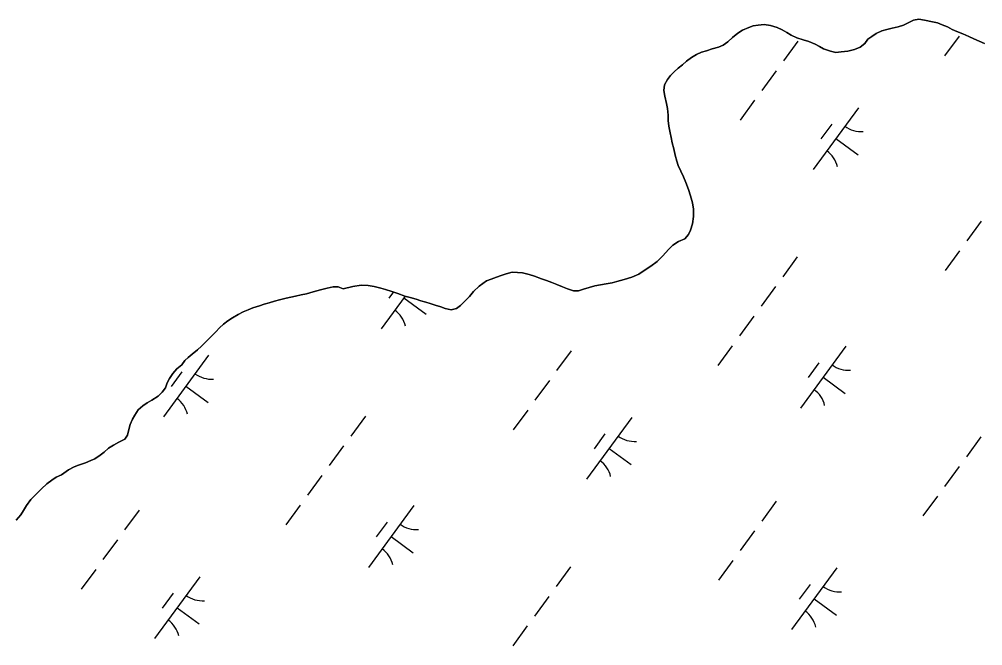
# Model space of a CAD drawing. Extents: x 3905714 to 3926767, y 183354 to 205755.
# Drawn here: x 3922095 to 3922725, y 195346 to 195755 of the extents above; entities that cross this region are included whole.
import ezdxf

# ---------------------------------------------------------------- set-up
doc = ezdxf.new("R2010")
doc.units = 0
doc.layers.add('V-TOPO-SHOR', color=7, linetype='Continuous')
doc.layers.add('V-WETL-SWMP', color=7, linetype='Continuous')

msp = doc.modelspace()

# ---------------------------------------------------------------- linework, layer by layer
at = {"layer": 'V-TOPO-SHOR'}
for points in [[(3922726.03, 195739.08), (3922722.66, 195740.61), (3922719.21, 195742.14), (3922715.84, 195743.67), (3922711.88, 195745.46), (3922708.09, 195747.07), (3922704.97, 195748.35), (3922701.86, 195750.13), (3922698.49, 195751.41), (3922695.46, 195752.6), (3922692.08, 195753.37), (3922686.86, 195754.49), (3922683.07, 195755.01), (3922679.69, 195754.43), (3922676.73, 195752.84), (3922673.18, 195751.25), (3922669.55, 195750.16), (3922665.75, 195749.25), (3922662.21, 195748.33), (3922659, 195747.42), (3922655.2, 195745.74), (3922652.32, 195743.81), (3922649.78, 195741.97), (3922647.75, 195739.19), (3922644.79, 195736.76), (3922640.99, 195735.34), (3922636.68, 195734.25), (3922632.46, 195733.68), (3922628.83, 195733.35), (3922625.38, 195734.21), (3922620.91, 195735.74), (3922618.13, 195737.19), (3922615.27, 195738.8), (3922611.23, 195740.42), (3922607.44, 195741.61), (3922603.48, 195742.9), (3922599.77, 195744.68), (3922596.91, 195746.46), (3922593.8, 195748.16), (3922590.43, 195749.69), (3922586.13, 195750.88), (3922582.08, 195751.57), (3922578.12, 195751.17), (3922574.91, 195750.67), (3922571.95, 195749.59), (3922567.9, 195748), (3922564.69, 195745.99)], [(3922564.69, 195745.99), (3922561.22, 195743.05), (3922558.25, 195740.27), (3922555.12, 195738.01), (3922552.08, 195736.84), (3922548.03, 195735.67), (3922544.32, 195734.42), (3922541.11, 195733.42), (3922537.73, 195732.08), (3922534.51, 195729.98), (3922531.3, 195727.55), (3922528.68, 195725.28), (3922525.8, 195723.1), (3922523.1, 195720.75), (3922520.81, 195718.22), (3922518.77, 195715.61), (3922516.91, 195712.08), (3922516.47, 195708.45), (3922516.96, 195704.66), (3922518.21, 195700.01), (3922518.79, 195696.8), (3922519.2, 195692.25), (3922519.27, 195688.88), (3922519.68, 195685.16), (3922520.51, 195680.86), (3922521.17, 195677.73), (3922521.92, 195674.19), (3922522.83, 195670.3), (3922523.83, 195666.25), (3922524.83, 195662.37), (3922525.83, 195659.41), (3922527.42, 195655.86), (3922529.34, 195651.98), (3922530.76, 195648.35), (3922532.43, 195643.87), (3922533.85, 195639.73), (3922535.1, 195635), (3922535.85, 195630.86), (3922535.83, 195626.14), (3922535.14, 195621.34), (3922533.94, 195617.21), (3922532.5, 195614.34), (3922530.12, 195611.49), (3922526.07, 195609.81), (3922522.27, 195607.46), (3922519.47, 195604.52), (3922515.83, 195600.48), (3922512.02, 195596.7), (3922507.79, 195593.77), (3922502.89, 195590.33), (3922500.1, 195588.48), (3922495.37, 195586.56), (3922490.38, 195584.89), (3922485.74, 195583.72), (3922482.53, 195582.89), (3922478.73, 195582.23), (3922474.94, 195581.49), (3922471.22, 195580.74), (3922467.67, 195579.74), (3922463.79, 195578.57), (3922460.5, 195577.66), (3922457.37, 195577.5), (3922453.33, 195578.86), (3922450.05, 195580.22), (3922446.51, 195581.59), (3922443.23, 195583.03), (3922439.77, 195584.31), (3922436.32, 195585.5), (3922431.77, 195587.04), (3922428.31, 195588.23), (3922423.93, 195589.43), (3922420.64, 195589.44), (3922417.18, 195589.71), (3922413.21, 195588.62), (3922410.01, 195587.54), (3922407.05, 195586.54), (3922403.5, 195585.29), (3922400.46, 195584.03), (3922395.56, 195580.59), (3922391.83, 195577.14), (3922389.21, 195573.86), (3922386.33, 195570.84), (3922383.36, 195567.89), (3922380.74, 195565.97), (3922377.37, 195565.14), (3922373.49, 195566.08), (3922370.46, 195567.02), (3922366.83, 195568.12), (3922363.63, 195569.23), (3922360.68, 195570.17), (3922357.48, 195571.11), (3922354.36, 195572.14), (3922350.4, 195573.16), (3922347.11, 195574.18), (3922342.4, 195575.89), (3922338.61, 195577.17), (3922334.39, 195578.45), (3922331.28, 195579.3), (3922326.98, 195580.42), (3922323.1, 195581.1), (3922318.46, 195581.2)], [(3922318.46, 195581.2), (3922313.06, 195580.46), (3922306.64, 195578.97), (3922303.44, 195580.25), (3922300.15, 195580.09), (3922296.18, 195579.26), (3922291.88, 195578.26), (3922287.15, 195576.93), (3922282.68, 195575.68), (3922279.3, 195574.93), (3922275.59, 195574.11), (3922272.55, 195573.44), (3922269.42, 195572.69), (3922265.03, 195571.78), (3922261.74, 195570.86), (3922258.28, 195569.78), (3922254.98, 195568.86), (3922251.94, 195567.86), (3922247.72, 195566.36), (3922244.6, 195565.19), (3922241.38, 195563.77), (3922237.92, 195562.01), (3922234.29, 195560), (3922231.16, 195557.9), (3922228.45, 195555.8), (3922225.91, 195553.36), (3922223.37, 195550.84), (3922221.17, 195548.66), (3922218.97, 195546.39), (3922216.43, 195543.78), (3922213.97, 195541.35), (3922211.35, 195538.99), (3922208.05, 195536.14), (3922205.34, 195534.04), (3922203.06, 195531.94), (3922201.11, 195529.16), (3922197.81, 195526.56), (3922195.27, 195523.53), (3922193.06, 195520.25), (3922191.7, 195517.38), (3922190.43, 195514.18), (3922188.39, 195511.24), (3922185.69, 195508.8), (3922181.54, 195506.12), (3922178.58, 195504.27), (3922175.62, 195502.51), (3922172.66, 195499.82), (3922170.46, 195496.29), (3922168.93, 195493.59), (3922167.48, 195490.14), (3922166.54, 195486.86), (3922165.6, 195483.23), (3922163.82, 195480.62), (3922160.02, 195478.61), (3922156.47, 195476.77), (3922153.25, 195474.76), (3922150.29, 195472.24), (3922147.84, 195470.14), (3922144.37, 195467.87), (3922141.58, 195466.61), (3922138.12, 195465.19), (3922133.65, 195463.61), (3922130.69, 195462.61), (3922126.97, 195460.68), (3922122.4, 195457.41), (3922119.02, 195455.81), (3922116.06, 195453.8), (3922112.85, 195451.37), (3922109.38, 195448.17), (3922106, 195444.73), (3922102.52, 195441.11), (3922099.56, 195437.33), (3922097.6, 195433.96), (3922095.82, 195431.18), (3922092.77, 195427.65)]]:
    msp.add_lwpolyline(points, dxfattribs=at)
at = {"layer": 'V-WETL-SWMP'}
for p, q in [((3922673.18, 195751.25), (3922676.73, 195752.84)), ((3922676.73, 195752.84), (3922679.69, 195754.43)), ((3922679.69, 195754.43), (3922683.06, 195755.01)), ((3922683.06, 195755.01), (3922686.86, 195754.49)), ((3922686.86, 195754.49), (3922692.08, 195753.37)), ((3922692.08, 195753.37), (3922695.46, 195752.6)), ((3922695.46, 195752.6), (3922698.49, 195751.41)), ((3922561.22, 195743.05), (3922564.69, 195745.99)), ((3922564.69, 195745.99), (3922567.9, 195748)), ((3922567.9, 195748), (3922571.95, 195749.59)), ((3922571.95, 195749.59), (3922574.91, 195750.67)), ((3922574.91, 195750.67), (3922578.12, 195751.17)), ((3922578.12, 195751.17), (3922582.08, 195751.57)), ((3922582.08, 195751.57), (3922586.13, 195750.89)), ((3922586.13, 195750.89), (3922590.43, 195749.69)), ((3922590.43, 195749.69), (3922593.8, 195748.16)), ((3922593.8, 195748.16), (3922596.91, 195746.46)), ((3922596.91, 195746.46), (3922599.77, 195744.68)), ((3922655.2, 195745.74), (3922659, 195747.42)), ((3922659, 195747.42), (3922662.21, 195748.33)), ((3922662.21, 195748.33), (3922665.75, 195749.25)), ((3922665.75, 195749.25), (3922669.55, 195750.16)), ((3922669.55, 195750.16), (3922673.18, 195751.25)), ((3922698.49, 195751.41), (3922701.86, 195750.13)), ((3922701.86, 195750.13), (3922704.97, 195748.35)), ((3922704.97, 195748.35), (3922708.09, 195747.07)), ((3922708.09, 195747.07), (3922711.88, 195745.46)), ((3922555.13, 195738.01), (3922558.25, 195740.27)), ((3922558.25, 195740.27), (3922561.22, 195743.05)), ((3922604.04, 195740.79), (3922594.58, 195727.88)), ((3922599.77, 195744.68), (3922603.48, 195742.89)), ((3922603.48, 195742.89), (3922607.44, 195741.61)), ((3922607.44, 195741.61), (3922611.23, 195740.42)), ((3922611.23, 195740.42), (3922615.27, 195738.8)), ((3922647.75, 195739.19), (3922649.78, 195741.97)), ((3922649.78, 195741.97), (3922652.32, 195743.81)), ((3922652.32, 195743.81), (3922655.2, 195745.74)), ((3922709.45, 195744.08), (3922699.99, 195731.17)), ((3922711.88, 195745.46), (3922715.84, 195743.67)), ((3922715.84, 195743.67), (3922719.21, 195742.14)), ((3922719.21, 195742.14), (3922722.66, 195740.61)), ((3922722.66, 195740.61), (3922726.03, 195739.08)), ((3922537.73, 195732.08), (3922541.11, 195733.42)), ((3922541.11, 195733.42), (3922544.32, 195734.42)), ((3922544.32, 195734.42), (3922548.03, 195735.67)), ((3922548.03, 195735.67), (3922552.08, 195736.84)), ((3922552.08, 195736.84), (3922555.13, 195738.01)), ((3922615.27, 195738.8), (3922618.13, 195737.19)), ((3922618.13, 195737.19), (3922620.91, 195735.74)), ((3922620.91, 195735.74), (3922625.38, 195734.21)), ((3922625.38, 195734.21), (3922628.83, 195733.35)), ((3922628.83, 195733.35), (3922632.46, 195733.68)), ((3922632.46, 195733.68), (3922636.68, 195734.25)), ((3922636.68, 195734.25), (3922640.99, 195735.34)), ((3922640.99, 195735.34), (3922644.79, 195736.76)), ((3922644.79, 195736.76), (3922647.75, 195739.19)), ((3922528.68, 195725.28), (3922531.3, 195727.55)), ((3922531.3, 195727.55), (3922534.52, 195729.98)), ((3922534.52, 195729.98), (3922537.73, 195732.08)), ((3922523.1, 195720.74), (3922525.8, 195723.1)), ((3922525.8, 195723.1), (3922528.68, 195725.28)), ((3922589.86, 195721.43), (3922580.4, 195708.52)), ((3922516.91, 195712.08), (3922518.77, 195715.61)), ((3922518.77, 195715.61), (3922520.81, 195718.22)), ((3922520.81, 195718.22), (3922523.1, 195720.74)), ((3922516.47, 195708.45), (3922516.91, 195712.08)), ((3922516.96, 195704.66), (3922516.47, 195708.45)), ((3922518.21, 195700.01), (3922516.96, 195704.66)), ((3922575.67, 195702.07), (3922566.22, 195689.16)), ((3922518.79, 195696.8), (3922518.21, 195700.01)), ((3922519.2, 195692.25), (3922518.79, 195696.8)), ((3922643.68, 195697.23), (3922614.13, 195656.9)), ((3922519.27, 195688.87), (3922519.2, 195692.25)), ((3922519.68, 195685.16), (3922519.27, 195688.87)), ((3922520.5, 195680.86), (3922519.68, 195685.16)), ((3922626.23, 195686.47), (3922619.13, 195676.79)), ((3922521.17, 195677.73), (3922520.5, 195680.86)), ((3922521.92, 195674.19), (3922521.17, 195677.73)), ((3922628.9, 195677.07), (3922643.42, 195666.43)), ((3922522.83, 195670.3), (3922521.92, 195674.19)), ((3922523.83, 195666.25), (3922522.83, 195670.3)), ((3922524.83, 195662.37), (3922523.83, 195666.25)), ((3922525.83, 195659.41), (3922524.83, 195662.37)), ((3922527.42, 195655.86), (3922525.83, 195659.41)), ((3922529.34, 195651.98), (3922527.42, 195655.86)), ((3922530.76, 195648.34), (3922529.34, 195651.98)), ((3922532.43, 195643.87), (3922530.76, 195648.34)), ((3922533.85, 195639.73), (3922532.43, 195643.87)), ((3922535.1, 195635), (3922533.85, 195639.73)), ((3922535.85, 195630.86), (3922535.1, 195635)), ((3922535.83, 195626.14), (3922535.85, 195630.86)), ((3922533.94, 195617.21), (3922535.14, 195621.33)), ((3922535.14, 195621.33), (3922535.83, 195626.14)), ((3922724.03, 195623.12), (3922714.58, 195610.21)), ((3922530.12, 195611.48), (3922532.5, 195614.34)), ((3922532.5, 195614.34), (3922533.94, 195617.21)), ((3922519.47, 195604.52), (3922522.27, 195607.46)), ((3922522.27, 195607.46), (3922526.07, 195609.81)), ((3922526.07, 195609.81), (3922530.12, 195611.48)), ((3922515.83, 195600.48), (3922519.47, 195604.52)), ((3922709.85, 195603.76), (3922700.39, 195590.85)), ((3922507.79, 195593.77), (3922512.02, 195596.7)), ((3922512.02, 195596.7), (3922515.83, 195600.48)), ((3922603.69, 195599.72), (3922594.23, 195586.81)), ((3922410.01, 195587.54), (3922413.21, 195588.62)), ((3922413.21, 195588.62), (3922417.18, 195589.71)), ((3922417.18, 195589.71), (3922420.64, 195589.44)), ((3922420.64, 195589.44), (3922423.93, 195589.43)), ((3922423.93, 195589.43), (3922428.31, 195588.23)), ((3922495.37, 195586.56), (3922500.1, 195588.48)), ((3922500.1, 195588.48), (3922502.89, 195590.33)), ((3922502.89, 195590.33), (3922507.79, 195593.77)), ((3922395.56, 195580.59), (3922400.46, 195584.03)), ((3922400.46, 195584.03), (3922403.5, 195585.28)), ((3922403.5, 195585.28), (3922407.05, 195586.54)), ((3922407.05, 195586.54), (3922410.01, 195587.54)), ((3922428.31, 195588.23), (3922431.77, 195587.04)), ((3922431.77, 195587.04), (3922436.32, 195585.5)), ((3922436.32, 195585.5), (3922439.77, 195584.31)), ((3922439.77, 195584.31), (3922443.22, 195583.03)), ((3922443.22, 195583.03), (3922446.51, 195581.59)), ((3922474.94, 195581.49), (3922478.73, 195582.23)), ((3922478.73, 195582.23), (3922482.53, 195582.89)), ((3922482.53, 195582.89), (3922485.74, 195583.72)), ((3922485.74, 195583.72), (3922490.38, 195584.89)), ((3922490.38, 195584.89), (3922495.37, 195586.56)), ((3922282.68, 195575.68), (3922287.15, 195576.93)), ((3922287.15, 195576.93), (3922291.88, 195578.26)), ((3922291.88, 195578.26), (3922296.19, 195579.26)), ((3922296.19, 195579.26), (3922300.15, 195580.09)), ((3922300.15, 195580.09), (3922303.44, 195580.25)), ((3922303.44, 195580.25), (3922306.64, 195578.97)), ((3922306.64, 195578.97), (3922313.06, 195580.46)), ((3922313.06, 195580.46), (3922318.46, 195581.2)), ((3922318.46, 195581.2), (3922323.1, 195581.1)), ((3922323.1, 195581.1), (3922326.98, 195580.41)), ((3922326.98, 195580.41), (3922331.28, 195579.3)), ((3922331.28, 195579.3), (3922334.39, 195578.45)), ((3922334.39, 195578.45), (3922338.61, 195577.17)), ((3922339.68, 195576.8), (3922336.64, 195572.66)), ((3922338.61, 195577.17), (3922342.4, 195575.89)), ((3922342.4, 195575.89), (3922347.12, 195574.18)), ((3922389.21, 195573.86), (3922391.83, 195577.14)), ((3922391.83, 195577.14), (3922395.56, 195580.59)), ((3922446.51, 195581.59), (3922450.05, 195580.22)), ((3922450.05, 195580.22), (3922453.33, 195578.86)), ((3922453.33, 195578.86), (3922457.38, 195577.5)), ((3922457.38, 195577.5), (3922460.5, 195577.66)), ((3922460.5, 195577.66), (3922463.79, 195578.57)), ((3922463.79, 195578.57), (3922467.67, 195579.74)), ((3922467.67, 195579.74), (3922471.22, 195580.74)), ((3922471.22, 195580.74), (3922474.94, 195581.49)), ((3922589.5, 195580.36), (3922580.05, 195567.45)), ((3922254.98, 195568.86), (3922258.28, 195569.78)), ((3922258.28, 195569.78), (3922261.74, 195570.86)), ((3922261.74, 195570.86), (3922265.03, 195571.78)), ((3922265.03, 195571.78), (3922269.42, 195572.69)), ((3922269.42, 195572.69), (3922272.55, 195573.44)), ((3922272.55, 195573.44), (3922275.58, 195574.1)), ((3922275.58, 195574.1), (3922279.3, 195574.93)), ((3922279.3, 195574.93), (3922282.68, 195575.68)), ((3922347.29, 195574.13), (3922331.64, 195552.77)), ((3922346.41, 195572.94), (3922360.93, 195562.3)), ((3922347.12, 195574.18), (3922350.4, 195573.16)), ((3922350.4, 195573.16), (3922354.36, 195572.13)), ((3922354.36, 195572.13), (3922357.48, 195571.11)), ((3922357.48, 195571.11), (3922360.68, 195570.17)), ((3922360.68, 195570.17), (3922363.63, 195569.23)), ((3922383.36, 195567.9), (3922386.33, 195570.84)), ((3922386.33, 195570.84), (3922389.21, 195573.86)), ((3922237.92, 195562.01), (3922241.39, 195563.77)), ((3922241.39, 195563.77), (3922244.6, 195565.19)), ((3922244.6, 195565.19), (3922247.72, 195566.36)), ((3922247.72, 195566.36), (3922251.94, 195567.86)), ((3922251.94, 195567.86), (3922254.98, 195568.86)), ((3922363.63, 195569.23), (3922366.83, 195568.12)), ((3922366.83, 195568.12), (3922370.46, 195567.02)), ((3922370.46, 195567.02), (3922373.49, 195566.08)), ((3922373.49, 195566.08), (3922377.37, 195565.13)), ((3922377.37, 195565.13), (3922380.74, 195565.96)), ((3922380.74, 195565.96), (3922383.36, 195567.9)), ((3922228.45, 195555.8), (3922231.16, 195557.9)), ((3922231.16, 195557.9), (3922234.29, 195560)), ((3922234.29, 195560), (3922237.92, 195562.01)), ((3922575.32, 195561), (3922565.86, 195548.09)), ((3922221.17, 195548.66), (3922223.37, 195550.84)), ((3922223.37, 195550.84), (3922225.91, 195553.36)), ((3922225.91, 195553.36), (3922228.45, 195555.8)), ((3922216.43, 195543.78), (3922218.97, 195546.39)), ((3922218.97, 195546.39), (3922221.17, 195548.66)), ((3922208.05, 195536.14), (3922211.35, 195538.99)), ((3922211.35, 195538.99), (3922213.97, 195541.34)), ((3922213.97, 195541.34), (3922216.43, 195543.78)), ((3922455.72, 195538.35), (3922446.27, 195525.44)), ((3922561.14, 195541.64), (3922551.68, 195528.73)), ((3922635.32, 195541.31), (3922605.77, 195500.98)), ((3922218.65, 195535.49), (3922189.1, 195495.15)), ((3922201.11, 195529.16), (3922203.06, 195531.94)), ((3922203.06, 195531.94), (3922205.34, 195534.04)), ((3922205.34, 195534.04), (3922208.05, 195536.14)), ((3922195.27, 195523.53), (3922197.81, 195526.56)), ((3922197.81, 195526.56), (3922201.11, 195529.16)), ((3922617.87, 195530.55), (3922610.78, 195520.87)), ((3922191.7, 195517.38), (3922193.06, 195520.25)), ((3922193.06, 195520.25), (3922195.27, 195523.53)), ((3922201.19, 195524.72), (3922194.1, 195515.04)), ((3922620.54, 195521.15), (3922635.06, 195510.51)), ((3922188.39, 195511.24), (3922190.43, 195514.18)), ((3922190.43, 195514.18), (3922191.7, 195517.38)), ((3922203.87, 195515.32), (3922218.39, 195504.68)), ((3922441.54, 195518.99), (3922432.08, 195506.08)), ((3922181.54, 195506.12), (3922185.68, 195508.8)), ((3922185.68, 195508.8), (3922188.39, 195511.24)), ((3922172.66, 195499.82), (3922175.62, 195502.51)), ((3922175.62, 195502.51), (3922178.58, 195504.27)), ((3922178.58, 195504.27), (3922181.54, 195506.12)), ((3922168.93, 195493.59), (3922170.46, 195496.29)), ((3922170.46, 195496.29), (3922172.66, 195499.82)), ((3922321.19, 195495.59), (3922311.74, 195482.68)), ((3922427.36, 195499.63), (3922417.9, 195486.72)), ((3922495.37, 195494.8), (3922465.82, 195454.46)), ((3922166.54, 195486.85), (3922167.48, 195490.14)), ((3922167.48, 195490.14), (3922168.93, 195493.59)), ((3922163.82, 195480.62), (3922165.6, 195483.23)), ((3922165.6, 195483.23), (3922166.54, 195486.85)), ((3922477.91, 195484.03), (3922470.82, 195474.35)), ((3922723.68, 195482.05), (3922714.23, 195469.15)), ((3922153.25, 195474.76), (3922156.47, 195476.77)), ((3922156.47, 195476.77), (3922160.02, 195478.61)), ((3922160.02, 195478.61), (3922163.82, 195480.62)), ((3922307.01, 195476.23), (3922297.55, 195463.32)), ((3922144.37, 195467.87), (3922147.84, 195470.14)), ((3922147.84, 195470.14), (3922150.29, 195472.24)), ((3922150.29, 195472.24), (3922153.25, 195474.76)), ((3922480.59, 195474.63), (3922495.11, 195463.99)), ((3922126.97, 195460.68), (3922130.69, 195462.61)), ((3922130.69, 195462.61), (3922133.65, 195463.61)), ((3922133.65, 195463.61), (3922138.12, 195465.19)), ((3922138.12, 195465.19), (3922141.58, 195466.62)), ((3922141.58, 195466.62), (3922144.37, 195467.87)), ((3922709.5, 195462.69), (3922700.04, 195449.79)), ((3922119.02, 195455.82), (3922122.4, 195457.41)), ((3922122.4, 195457.41), (3922126.97, 195460.68)), ((3922292.83, 195456.87), (3922283.37, 195443.96)), ((3922109.38, 195448.17), (3922112.85, 195451.37)), ((3922112.85, 195451.37), (3922116.06, 195453.8)), ((3922116.06, 195453.8), (3922119.02, 195455.82)), ((3922102.52, 195441.11), (3922105.99, 195444.73)), ((3922105.99, 195444.73), (3922109.38, 195448.17)), ((3922097.6, 195433.96), (3922099.56, 195437.33)), ((3922099.56, 195437.33), (3922102.52, 195441.11)), ((3922278.64, 195437.51), (3922269.19, 195424.6)), ((3922589.9, 195440.04), (3922580.45, 195427.14)), ((3922695.32, 195443.33), (3922685.86, 195430.43)), ((3922092.77, 195427.65), (3922095.82, 195431.18)), ((3922095.82, 195431.18), (3922097.6, 195433.96)), ((3922173.23, 195434.22), (3922163.77, 195421.31)), ((3922352.83, 195437.18), (3922323.28, 195396.85)), ((3922335.37, 195426.41), (3922328.28, 195416.73)), ((3922575.72, 195420.68), (3922566.26, 195407.78)), ((3922159.05, 195414.86), (3922149.59, 195401.95)), ((3922338.05, 195417.01), (3922352.57, 195406.38)), ((3922561.54, 195401.32), (3922552.08, 195388.42)), ((3922144.86, 195395.5), (3922135.41, 195382.59)), ((3922455.37, 195397.28), (3922445.92, 195384.38)), ((3922629.54, 195396.49), (3922599.99, 195356.16)), ((3922212.87, 195390.67), (3922183.32, 195350.33)), ((3922612.09, 195385.72), (3922605, 195376.04)), ((3922195.42, 195379.9), (3922188.33, 195370.22)), ((3922441.19, 195377.92), (3922431.73, 195365.02)), ((3922614.77, 195376.32), (3922629.29, 195365.69)), ((3922198.1, 195370.5), (3922212.62, 195359.86)), ((3922427.01, 195358.56), (3922417.55, 195345.66))]:
    msp.add_line(p, q, dxfattribs=at)
for centre, start, end in [((3922645.42, 195699.21), 232.99998, 274.54364), ((3922612.77, 195654.65), 12.99998, 54.54364), ((3922330.28, 195550.51), 12.99998, 54.54364), ((3922637.06, 195543.29), 232.99998, 274.54364), ((3922220.39, 195537.46), 232.99998, 274.54364), ((3922604.41, 195498.72), 12.99998, 54.54364), ((3922187.74, 195492.9), 12.99998, 54.54364), ((3922497.11, 195496.77), 232.99998, 274.54364), ((3922464.46, 195452.21), 12.99998, 54.54364), ((3922354.57, 195439.16), 232.99998, 274.54364), ((3922321.92, 195394.59), 12.99998, 54.54364), ((3922631.29, 195398.47), 232.99998, 274.54364), ((3922214.61, 195392.64), 232.99998, 274.54364), ((3922598.64, 195353.9), 12.99998, 54.54364), ((3922181.96, 195348.08), 12.99998, 54.54364)]:
    msp.add_arc(centre, 17.62, start, end, dxfattribs=at)

doc.saveas('drawing.dxf')
